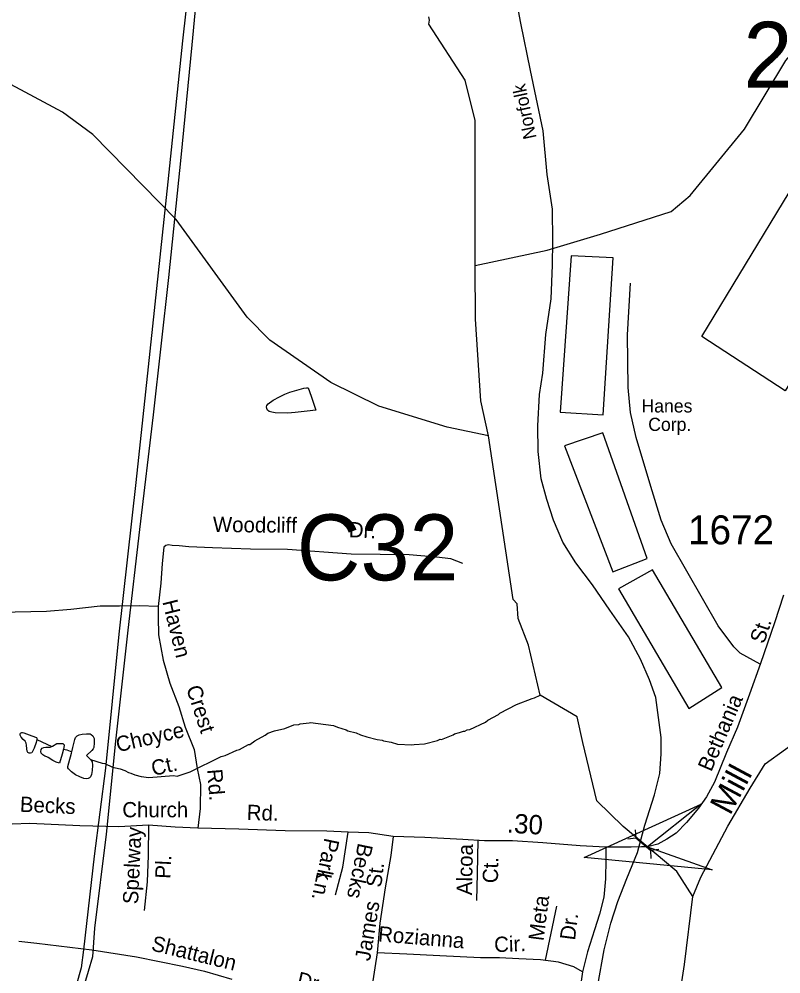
# Model space of a CAD drawing. Extents: x 1547597 to 1699558, y 810033 to 920809.
# Drawn here: x 1615800 to 1620538, y 883710 to 889648 of the extents above; entities that cross this region are included whole.
import ezdxf

# ---------------------------------------------------------------- set-up
doc = ezdxf.new("R2010")
doc.units = 0
for name, color, linetype in [('Exist Cultural Manufacturing Building Label', 7, 'Continuous'), ('Exist Cultural Warehouse Building Footprint', 7, 'Continuous'), ('Exist Hydrographic Creek Single Shore', 7, 'Continuous'), ('Exist Hydrographic Misc Water Feature', 7, 'Continuous'), ('Exist Railroad Mainline', 7, 'Continuous'), ('Exist Railroad Mainline Label', 7, 'Continuous'), ('Exist Road Non-System Type 51', 7, 'Continuous'), ('Exist Road Non-System Type 51 Label', 7, 'Continuous'), ('Exist Road Secondary Mileage Hundredths English Label', 7, 'Continuous'), ('Exist Road Secondary Structure Culvert Attributed CELL', 7, 'Continuous'), ('Exist Road Secondary Structure Culvert CELL', 7, 'Continuous'), ('Exist Road Secondary Structure Culvert Number Label', 7, 'Continuous'), ('Exist Road Secondary Structure Standard Bridge Number Label', 7, 'Continuous'), ('Exist Road Secondary Type 51 Attributed', 7, 'Continuous'), ('Exist Road Secondary Type 51 Label', 7, 'Continuous'), ('Exist Road Secondary Type 51 Number Label', 7, 'Continuous'), ('Exist Utilities Electrical Transmission Line', 7, 'Continuous'), ('Old_Level_32', 7, 'Continuous')]:
    doc.layers.add(name, color=color, linetype=linetype)

msp = doc.modelspace()

# ---------------------------------------------------------------- linework, layer by layer
at = {"layer": 'Exist Cultural Warehouse Building Footprint'}
for points in [[(1620046, 887674.3), (1620590.1, 888569.3), (1621115.4, 888231.3), (1620565, 887336.3)], [(1619233.2, 888177), (1619164.3, 887203.1), (1619433.3, 887188.1), (1619495.8, 888164.5)], [(1619192.5, 886993.9), (1619492.7, 886211.6), (1619705.3, 886292.9), (1619430.1, 887075.3)], [(1619527.4, 886105.3), (1619965.2, 885360.4), (1620171.5, 885491.9), (1619740, 886224.2)]]:
    msp.add_lwpolyline(points, close=True, dxfattribs=at)
at = {"layer": 'Exist Hydrographic Creek Single Shore'}
for points in [[(1618637.3, 888115.7), (1619084.8, 888210.7), (1619415.7, 888311), (1619854.8, 888451.1), (1619972.8, 888550.4), (1620311.8, 888963.7), (1620567.8, 889391.9), (1620863.8, 889737.2), (1621133.8, 889961.4), (1621320.8, 890240), (1621373.8, 890481.8), (1621468.8, 890663.7), (1621704.8, 890895.2), (1621782.8, 891100.5), (1621791.8, 891770.1), (1621942.8, 892449.8)], [(1618719.8, 887056), (1618461.7, 887110.5), (1618037.8, 887240.6), (1617739.8, 887387.8), (1617359.8, 887651.6), (1617219.7, 887795.6), (1616777.7, 888402), (1616259.8, 888931.2), (1616069.8, 889069.6), (1615515.8, 889366.6), (1615161.7, 889705.3), (1615003.7, 889774.1), (1614787.7, 889834.3), (1614484.8, 890198.4)], [(1618637.3, 888115.7), (1618636.8, 889017.6), (1618573.8, 889268.3), (1618348.1, 889616.6), (1618352.1, 889641.5), (1618348.1, 889662.6)], [(1618719.8, 887056), (1618671.8, 887273.7), (1618637.8, 887783.1), (1618637.3, 888115.7)], [(1619990.8, 884190.6), (1619891.5, 884347.3), (1619557.2, 884625.9), (1619394.1, 884786.9), (1619306.1, 885149.9), (1619271.8, 885308.3), (1619040.1, 885443.2), (1618968.7, 885754.3), (1618904.8, 885919.7), (1618897.8, 886011.8), (1618872.8, 886038.5), (1618719.8, 887056)], [(1619990.8, 884190.6), (1620039.6, 884310.8), (1620207, 884628.6), (1620347.8, 884865.6), (1620440.1, 885016), (1620693.3, 885198.5)], [(1619155, 881155.1), (1619272.5, 881280.6), (1619448.8, 881461), (1619535, 881578.6), (1619664.3, 882447.7), (1619874.7, 883350.2), (1619939, 883769.2), (1619990.8, 884190.6)]]:
    msp.add_lwpolyline(points, dxfattribs=at)
at = {"layer": 'Exist Hydrographic Misc Water Feature'}
for p, q in [((1615911.3, 885167.1), (1616004.2, 885125.4)), ((1616239.3, 885049.7), (1616243.9, 885044.2))]:
    msp.add_line(p, q, dxfattribs=at)
for points in [[(1617598.3, 887355.3), (1617616.4, 887303.3), (1617646.5, 887215.9), (1617591.4, 887209.5), (1617517.9, 887201), (1617472.2, 887198.3), (1617393.2, 887199.8), (1617372.5, 887202.8), (1617354.7, 887208.7), (1617345.3, 887215.9), (1617340.3, 887226.3), (1617340, 887237.1), (1617342, 887245.6), (1617349.6, 887255.9), (1617380, 887278.1), (1617419.8, 887299.2), (1617453.8, 887316.1), (1617485, 887327.5), (1617527.5, 887340.2), (1617571.4, 887352.8), (1617588.8, 887355), (1617598.3, 887355.3)], [(1616243.9, 885044.2), (1616317.4, 885020.6), (1616333.3, 885018.3), (1616381, 884995.6), (1616428.8, 884984.7), (1616458.6, 884974.2), (1616480.3, 884961.8), (1616496.3, 884959.6), (1616520.1, 884949.2), (1616559.9, 884938.6), (1616607.8, 884931.7), (1616759.9, 884943.2), (1616783.9, 884940.7), (1616864.3, 884967.4), (1617057.6, 885062.1), (1617081.7, 885067.7), (1617154.2, 885102.5), (1617170.3, 885106.2), (1617226.8, 885137.3), (1617234.8, 885137.2), (1617267.1, 885160.6), (1617331.7, 885195.5), (1617347.8, 885207.2), (1617388.1, 885222.6), (1617452.3, 885237.4), (1617508.6, 885258.5), (1617540.6, 885261.9), (1617548.6, 885265.8), (1617604.7, 885270.8), (1617612.8, 885274.7), (1617756.4, 885254.3), (1617780.2, 885243.9), (1617834, 885229), (1617843.8, 885222.9), (1617897.6, 885209.9), (1617923.4, 885197.5), (1617963.2, 885184.8), (1618026.9, 885167.8), (1618058.8, 885163.2), (1618066.7, 885159.1), (1618114.6, 885152.3), (1618154.4, 885139.6), (1618242.2, 885134.2), (1618258.3, 885137.9), (1618322.3, 885140.8), (1618402.6, 885161.5), (1618418.7, 885169.1), (1618426.7, 885169), (1618499.2, 885197.8), (1618507.3, 885203.7), (1618539.4, 885211.2), (1618563.4, 885220.7), (1618571.4, 885220.6), (1618587.5, 885228.3), (1618603.6, 885230), (1618700.3, 885276.4), (1618716.4, 885288.2), (1618781, 885323), (1618789.1, 885330.9), (1618893.9, 885385.2), (1618990.5, 885423.5), (1619006.6, 885427.2), (1619040.1, 885443.2)], [(1615911.3, 885167.1), (1615907.1, 885149), (1615893.3, 885114.5), (1615879.9, 885085.2), (1615872.4, 885083.3), (1615862.3, 885083.7), (1615853.8, 885087.5), (1615850.2, 885094.6), (1615848.7, 885109.5), (1615847.2, 885132.7), (1615844.3, 885144.4), (1615838.7, 885156.7), (1615826.3, 885167.6), (1615813.2, 885182.9), (1615807.6, 885194.3), (1615807.2, 885203.4), (1615809.2, 885207.6), (1615816.7, 885210.7), (1615822.3, 885210.6), (1615829.7, 885209.3), (1615879.4, 885191.4), (1615908.8, 885179.4), (1615911.6, 885175.7), (1615911.3, 885167.1)], [(1616128.9, 885091.6), (1616135.2, 885118.8), (1616146.6, 885167.1), (1616152.2, 885179.6), (1616161.1, 885190.4), (1616175, 885197.6), (1616191.7, 885201.6), (1616220.6, 885203), (1616242.3, 885202.3), (1616248.5, 885199.3), (1616258, 885190.4), (1616264.2, 885182), (1616266.7, 885173.5), (1616268, 885146.8), (1616265.9, 885118.8), (1616261.2, 885109.3), (1616252.3, 885099.3), (1616220.6, 885069.2), (1616239.3, 885049.7)], [(1616076.3, 885108.7), (1616068.7, 885076.1), (1616051.7, 885019.8), (1616030.6, 885026.9), (1616010.8, 885038.3), (1615982, 885056.8), (1615972.8, 885060.2), (1615959.8, 885064.5), (1615947.4, 885072.4), (1615937.7, 885083.6), (1615935.6, 885093.6), (1615937.9, 885104.8), (1615944, 885113.5), (1615953.5, 885118.8), (1615967.4, 885120.5), (1615993.8, 885120.9), (1616004.2, 885125.4)], [(1616004.2, 885125.4), (1616008.1, 885127.1), (1616034.7, 885142.3), (1616043.4, 885143.3), (1616072.3, 885142.1), (1616077, 885139.4), (1616079.9, 885134.6), (1616081.4, 885130.5), (1616076.3, 885108.7)], [(1616076.3, 885108.7), (1616097.8, 885104.3), (1616128.9, 885091.6)], [(1616243.9, 885044.2), (1616250.8, 885035.9), (1616255.3, 885028.3), (1616256.3, 885007.8), (1616255.1, 884976), (1616250.2, 884951), (1616245, 884936.8), (1616239.1, 884928.9), (1616230.7, 884925.3), (1616217.7, 884923.4), (1616203.9, 884925.6), (1616177.7, 884936), (1616151.9, 884948), (1616126.7, 884966.8), (1616108.5, 884984.5), (1616103.9, 884992.1), (1616104.1, 884999.7), (1616110.2, 885023.8), (1616126.8, 885082.9), (1616128.9, 885091.6)]]:
    msp.add_lwpolyline(points, dxfattribs=at)
at = {"layer": 'Exist Railroad Mainline'}
msp.add_lwpolyline([(1619398.6, 883639.3), (1619439.1, 883860.8), (1619480.9, 884026.3), (1619524.3, 884159.7), (1619579.8, 884303), (1619645.6, 884466.2), (1619691.8, 884634.4), (1619751.3, 884823.9), (1619784.8, 884957.5), (1619794.4, 885079.2), (1619794.4, 885179.4), (1619760.2, 885428.7), (1619721.7, 885539.6), (1619665.1, 885668.2), (1619589.3, 885806.2), (1619474.6, 885972.4), (1619366.5, 886129.5), (1619262, 886266.7), (1619182.5, 886396.2), (1619123.8, 886532.9), (1619082.3, 886659.9), (1619047.7, 886788.3), (1619029.1, 886960), (1619027, 887118.2), (1619037.5, 887313.7), (1619057.4, 887446.5), (1619076.7, 887687.1), (1619108.9, 887909.3), (1619117.4, 888117.7), (1619119.6, 888268), (1619117.4, 888465.6), (1619085.3, 888682.5), (1619059.3, 888953.4), (1618981.5, 889328), (1618920.8, 889622.6), (1618858.5, 889955.2)], dxfattribs=at)
at = {"layer": 'Exist Road Non-System Type 51'}
for p, q in [((1617813.8, 884373.2), (1617846.8, 884590.9)), ((1617768.8, 884202.9), (1617813.8, 884373.2)), ((1619142.8, 884132.3), (1619071.5, 883794.9))]:
    msp.add_line(p, q, dxfattribs=at)
for points in [[(1620409.8, 885635.9), (1620283.7, 885704.7), (1620244.8, 885743.6), (1620147.6, 885874.9), (1619856, 886385.5), (1619792.8, 886531.5), (1619729.6, 886740.6), (1619637.3, 887047), (1619603.3, 887202.6), (1619588.7, 887358.2), (1619583.8, 887684.1), (1619603.3, 888005.1)], [(1618559.3, 886261.7), (1618486, 886292.6), (1618395.4, 886302.3), (1618225.6, 886315.8), (1617866.4, 886319.8), (1617470.3, 886349), (1617240.4, 886351.4), (1617003.8, 886360.9), (1616855.8, 886366.7), (1616795.8, 886371.9), (1616752, 886375.2), (1616730.2, 886377.7), (1616712.2, 886374.1), (1616700.8, 886365.1), (1616689.7, 886263.3), (1616682.4, 886139.3), (1616664.5, 885994.3)], [(1616664.5, 885994.3), (1616546.9, 886000.1), (1616425.3, 885998.1), (1616304.9, 885997.2), (1616121.2, 885976.9), (1615970.8, 885963.4), (1615676.7, 885957.6), (1615374.9, 885954.2)], [(1616664.5, 885994.3), (1616664.5, 885928.6), (1616667.4, 885818.3), (1616697.3, 885660.9), (1616737.7, 885518.8), (1616793.6, 885374), (1616834.1, 885244.7), (1616889, 885106.8), (1616907.6, 884986.7), (1616927.9, 884889), (1616926.2, 884739.1), (1616911.2, 884616)], [(1616605.6, 884634.8), (1616419.9, 884625.3), (1616177.7, 884631.7), (1615868, 884645.1), (1615645, 884636.3)], [(1616605.6, 884634.8), (1616603.6, 884446.9), (1616595.9, 884283), (1616578.8, 884105.4)], [(1616911.2, 884616), (1616770.4, 884623.7), (1616605.6, 884634.8)], [(1617846.8, 884590.9), (1617714.7, 884598.3), (1617455.2, 884600.5), (1617167.8, 884610.2), (1616911.2, 884616)], [(1618127.7, 884563.7), (1617976, 884587), (1617846.8, 884590.9)], [(1618127.7, 884563.7), (1618112.2, 884445.7), (1618076.8, 884246), (1618044.1, 884026.6), (1618026.8, 883841.3)], [(1618653.9, 884540.4), (1618649.5, 884334.8), (1618645.7, 884167)], [(1619449.5, 884498.5), (1619449.5, 884421.2), (1619448, 884301.6), (1619437.1, 884186.7), (1619409.2, 884082.6), (1619378.1, 883983.2), (1619334.7, 883847.8), (1619305.2, 883723.6)], [(1618026.8, 883841.3), (1617994, 883627), (1617964.1, 883465.9)], [(1619305.2, 883723.6), (1619249.3, 883753.1), (1619154.7, 883784.1), (1619042.9, 883796.6), (1618907.9, 883804.3), (1618787.5, 883810.4), (1618669.1, 883810.4), (1618417.9, 883822.1), (1618212.2, 883832.4), (1618026.8, 883841.3)], [(1619305.2, 883723.6), (1619292.8, 883650.3), (1619268, 883502.8), (1619249.3, 883395.6), (1619205.9, 883235.6), (1619162.4, 883126.6)]]:
    msp.add_lwpolyline(points, dxfattribs=at)
at = {"layer": 'Exist Road Secondary Structure Culvert Attributed CELL'}
msp.add_lwpolyline([(1620110.5, 884358.2), (1619314.2, 884434.9), (1620042.2, 884766.7), (1619708.7, 884500.9)], close=True, dxfattribs=at)
at = {"layer": 'Exist Road Secondary Structure Culvert CELL'}
for p, q in [((1619632.4, 884606.4), (1619635.6, 884555.7)), ((1619585.2, 884549.8), (1619635.6, 884555.7)), ((1619635.6, 884555.7), (1619728.5, 884478.3)), ((1619778.9, 884484.2), (1619728.5, 884478.3)), ((1619731.7, 884427.6), (1619728.5, 884478.3))]:
    msp.add_line(p, q, dxfattribs=at)
at = {"layer": 'Exist Road Secondary Type 51 Attributed'}
for points in [[(1620553.6, 886065.3), (1620499, 885893.8), (1620411.4, 885640.5), (1620343.2, 885449.1), (1620267.3, 885244.5), (1620199.1, 885086.6), (1620124.9, 884902.9), (1620076, 884811.5), (1620025.1, 884740.1), (1619950.3, 884650.9), (1619886.5, 884585), (1619829.4, 884549.1), (1619772.4, 884516.5), (1619708.7, 884500.9)], [(1619708.7, 884500.9), (1619670.7, 884500), (1619606.2, 884498.5), (1619448.1, 884498.5), (1619290, 884506.7), (1619057, 884526.3), (1618869.6, 884537.7), (1618695.2, 884537.7), (1618559.2, 884546.6), (1618323.3, 884557.5), (1618127.7, 884563.7)], [(1615798.7, 883913.4), (1615910.7, 883902.1), (1616252.2, 883859.5), (1616530, 883815.6), (1616815.9, 883758.2), (1616954.3, 883726.7), (1617123.6, 883676.6)]]:
    msp.add_lwpolyline(points, dxfattribs=at)
at = {"layer": 'Exist Utilities Electrical Transmission Line'}
for points in [[(1616911.1, 890364.2), (1616817.6, 889513.6), (1616725.7, 888636.9), (1616629.8, 887738.2), (1616527, 886765.7), (1616420.5, 885823.3), (1616337.3, 884990.5), (1616267.1, 884441.6), (1616200.7, 883860.4), (1616187.4, 883748.6), (1616054.2, 883278.4)], [(1616936.5, 890148), (1616875.3, 889488.8), (1616805.4, 888787.8), (1616729, 888040.9), (1616633.6, 887186.4), (1616549.7, 886473.6), (1616476.8, 885848.5), (1616399.1, 885157.7), (1616342.5, 884578.5), (1616270.2, 883993.6), (1616256.2, 883815.8), (1616229.1, 883724.1), (1616141.8, 883425.3)]]:
    msp.add_lwpolyline(points, dxfattribs=at)

# ---------------------------------------------------------------- texts
at = {"layer": 'Exist Cultural Manufacturing Building Label'}
for s, p in [('Hanes', (1619670.8, 887201.8)), ('Corp.', (1619712.8, 887086.9))]:
    msp.add_text(s, height=82.02, dxfattribs=at).set_placement(p)
at = {"layer": 'Exist Railroad Mainline Label'}
msp.add_text('Norfolk', height=82.02, rotation=101.93632, dxfattribs=at).set_placement((1619019, 888910.7))
at = {"layer": 'Exist Road Non-System Type 51 Label'}
for s, rotation, p in [('Woodcliff', 359.38428, (1617005.2, 886458.7)), ('Dr.', 357.01866, (1617849, 886427)), ('Haven', 283.77673, (1616690.9, 886025.2)), ('Crest', 288.05564, (1616838.2, 885487.9)), ('Choyce', 13.00399, (1616414.8, 885088.2)), ('Ct.', 13.00399, (1616634.4, 884940.4)), ('Rd.', 274.5699, (1616969.1, 884981.1)), ('Becks', 357.50455, (1615803.9, 884718.9)), ('Church', 0.00962, (1616442.4, 884684)), ('Rd.', 358.25519, (1617215.2, 884668)), ('Spelway', 87.2994, (1616540, 884142.1)), ('Park', 258.46474, (1617700.4, 884560)), ('Becks', 258.30262, (1617909, 884528.3)), ('Alcoa', 88.69978, (1618616.3, 884199)), ('Pl.', 87.2994, (1616741.1, 884300.2)), ('Ct.', 88.69978, (1618777.8, 884273.7)), ('Ln.', 258.23543, (1617654.9, 884349.9)), ('St.', 82.9114, (1618051.9, 884244.6)), ('James', 80.59221, (1617982.1, 883786.1)), ('Meta', 82.6531, (1619061.5, 883911.8)), ('Dr.', 82.6531, (1619257, 883915.9)), ('Rozianna', 355.22836, (1618030.6, 883912.9)), ('Cir.', 1.98096, (1618756.3, 883845.3))]:
    msp.add_text(s, height=95, rotation=rotation, dxfattribs=at).set_placement(p)
at = {"layer": 'Exist Road Secondary Mileage Hundredths English Label'}
msp.add_text('.30', height=120, rotation=356.5146, dxfattribs=at).set_placement((1618831.6, 884589.3))
at = {"layer": 'Exist Road Secondary Structure Culvert Number Label'}
msp.add_text('C32', height=410.1, dxfattribs=at).set_placement((1617527.2, 886157.8))
at = {"layer": 'Exist Road Secondary Structure Standard Bridge Number Label'}
msp.add_text('290', height=410.1, dxfattribs=at).set_placement((1620305.1, 889221.5))
at = {"layer": 'Exist Road Secondary Type 51 Label'}
for s, rotation, p in [('St.', 71.38511, (1620432.6, 885758.2)), ('Bethania', 66.60219, (1620104.6, 884962.8)), ('Shattalon', 346.22636, (1616616.9, 883857.4)), ('Dr.', 346.54158, (1617522.1, 883632.7))]:
    msp.add_text(s, height=95, rotation=rotation, dxfattribs=at).set_placement(p)
at = {"layer": 'Exist Road Secondary Type 51 Number Label'}
msp.add_text('1672', height=180, dxfattribs=at).set_placement((1619960.3, 886382))
at = {"layer": 'Old_Level_32'}
msp.add_text('Mill', height=150, rotation=61.83961, dxfattribs=at).set_placement((1620222, 884691.2))

doc.saveas('drawing.dxf')
